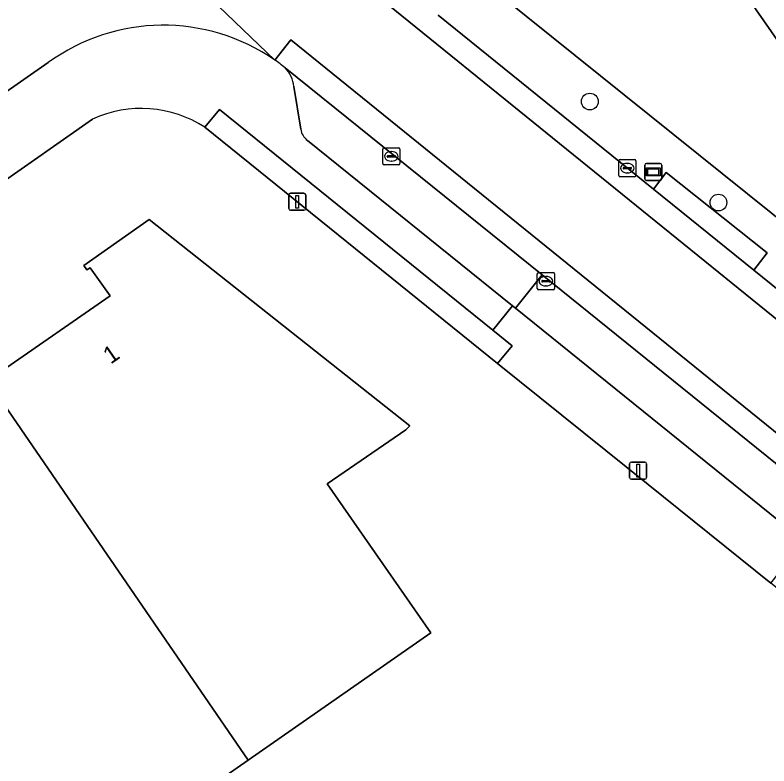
# Model space of a CAD drawing. Extents: x 156702 to 158052, y 387630 to 388992.
# Drawn here: x 157291.27 to 157335.39, y 388054.58 to 388098.51 of the extents above; entities that cross this region are included whole.
import ezdxf

# ---------------------------------------------------------------- set-up
doc = ezdxf.new("R2010")
doc.units = 0
for name, color, linetype in [('IMGEO_Berm_groen', 7, 'Continuous'), ('IMGEO_Boom', 7, 'Continuous'), ('IMGEO_Erf', 7, 'Continuous'), ('IMGEO_Groenvoorziening', 7, 'Continuous'), ('IMGEO_Hek', 7, 'Continuous'), ('IMGEO_Kolk', 7, 'Continuous'), ('IMGEO_Lichtmast', 7, 'Continuous'), ('IMGEO_Pand', 7, 'Continuous'), ('IMGEO_Pand_nummerreeks', 7, 'Continuous'), ('IMGEO_Parkeervlak_open', 7, 'Continuous'), ('IMGEO_Rijbaan_lokaal_gesloten', 7, 'Continuous'), ('IMGEO_Voetpad_open', 7, 'Continuous'), ('IMGEO_Wegwijzer', 7, 'Continuous')]:
    doc.layers.add(name, color=color, linetype=linetype)

msp = doc.modelspace()

# ---------------------------------------------------------------- linework, layer by layer
at = {"layer": 'IMGEO_Berm_groen'}
for points in [[(157354.447, 388079.064), (157355.149, 388079.934), (157353.539, 388081.22), (157354.397, 388082.311), (157353.239, 388083.252), (157350.282, 388079.607), (157345.604, 388078.857), (157309.704, 388107.668)], [(157316.025, 388098.512), (157328.627, 388088.335), (157329.374, 388089.304), (157335.28, 388084.592), (157334.514, 388083.582), (157340.899, 388078.426)]]:
    msp.add_lwpolyline(points, dxfattribs=at)
at = {"layer": 'IMGEO_Boom'}
for centre in [(157324.909, 388093.454), (157332.436, 388087.541)]:
    msp.add_circle(centre, 0.489, dxfattribs=at)
at = {"layer": 'IMGEO_Erf'}
for points in [[(157304.594, 388111.931), (157309.704, 388107.668), (157345.604, 388078.857), (157350.282, 388079.607), (157353.239, 388083.252), (157357.392, 388088.42), (157376.693, 388112.497), (157380.893, 388117.749), (157391.144, 388130.462), (157404.098, 388146.633), (157406.558, 388149.7), (157418.329, 388164.322), (157428.032, 388175.523), (157430.343, 388177.94), (157441.633, 388189.119), (157442.935, 388190.379), (157453.889, 388200.705), (157463.105, 388209.35), (157478.926, 388224.264), (157484.402, 388229.388), (157504.128, 388247.959), (157518.512, 388268.247), (157504.449, 388292.394)], [(157295.814, 388092.422), (157290.104, 388088.445), (157280.155, 388081.516), (157245.365, 388057.354), (157243.07, 388055.771), (157229.78, 388046.605), (157229.656, 388046.52), (157226.369, 388044.252), (157226.257, 388044.175), (157217.532, 388038.158), (157206.185, 388030.086), (157205.385, 388029.517), (157201.094, 388026.55), (157192.622, 388020.62), (157173.094, 388007.069), (157165.32, 388001.584), (157139.646, 387983.642), (157132.369, 387978.596), (157115.369, 387966.676)], [(157363.942, 388041.441), (157361.367, 388044.157), (157360.422, 388045.039), (157356.641, 388048.292), (157345.073, 388057.645), (157335.501, 388065.276), (157328.331, 388071.037), (157319.509, 388078.127), (157302.386, 388091.949)], [(157290.538, 388077.719), (157296.83, 388082.08), (157295.673, 388083.732), (157295.474, 388083.614), (157295.291, 388083.861), (157299.126, 388086.551), (157314.384, 388074.482), (157314.137, 388074.254), (157309.547, 388071.083), (157315.596, 388062.375), (157304.913, 388054.921), (157295.004, 388048.007)]]:
    msp.add_lwpolyline(points, dxfattribs=at)
msp.add_lwpolyline([(157351.143, 388160.273), (157367.369, 388137.046), (157375.029, 388126.081), (157374.884, 388125.98), (157371, 388123.278), (157373.931, 388119.066), (157374.291, 388118.549), (157359.447, 388108.199), (157357.92, 388110.389), (157354.876, 388108.287), (157356.429, 388106.057), (157338.379, 388093.469), (157327.058, 388109.73), (157327.201, 388109.843), (157311.351, 388132.544), (157338.607, 388151.537)], close=True, dxfattribs=at)
msp.add_arc((157298.669, 388086.199), 6.847, 57.1219, 114.6449, dxfattribs=at)
at = {"layer": 'IMGEO_Groenvoorziening'}
for points in [[(157319.233, 388080.076), (157303.23, 388092.985), (157302.386, 388091.949), (157319.509, 388078.127), (157320.37, 388079.154)], [(157328.627, 388088.335), (157334.514, 388083.582), (157335.28, 388084.592), (157329.374, 388089.304)]]:
    msp.add_lwpolyline(points, close=True, dxfattribs=at)
at = {"layer": 'IMGEO_Hek'}
msp.add_lwpolyline([(157304.594, 388111.931), (157309.704, 388107.668), (157345.604, 388078.857), (157350.282, 388079.607), (157353.239, 388083.252)], dxfattribs=at)
at = {"layer": 'IMGEO_Kolk'}
for p, q in [((157312.792, 388089.82), (157312.792, 388090.672)), ((157312.867, 388090.746), (157313.719, 388090.746)), ((157313.793, 388090.672), (157313.793, 388089.82)), ((157313.051, 388090.24), (157313.051, 388090.252)), ((157313.094, 388090.289), (157313.492, 388090.289)), ((157313.28, 388090.526), (157313.305, 388090.526)), ((157313.535, 388090.252), (157313.535, 388090.24)), ((157313.489, 388090.203), (157313.091, 388090.203)), ((157313.303, 388089.966), (157313.278, 388089.966)), ((157326.603, 388089.131), (157326.603, 388089.983)), ((157326.678, 388090.057), (157327.53, 388090.057)), ((157327.091, 388089.837), (157327.116, 388089.837)), ((157327.604, 388089.983), (157327.604, 388089.131)), ((157313.719, 388089.746), (157312.867, 388089.746)), ((157326.862, 388089.551), (157326.862, 388089.563)), ((157327.3, 388089.514), (157326.902, 388089.514)), ((157326.905, 388089.6), (157327.303, 388089.6)), ((157327.346, 388089.563), (157327.346, 388089.551)), ((157327.53, 388089.057), (157326.678, 388089.057)), ((157327.114, 388089.277), (157327.089, 388089.277)), ((157321.836, 388082.517), (157321.836, 388083.369)), ((157321.911, 388083.443), (157322.763, 388083.443)), ((157322.324, 388083.223), (157322.349, 388083.223)), ((157322.837, 388083.369), (157322.837, 388082.517)), ((157322.095, 388082.937), (157322.095, 388082.949)), ((157322.533, 388082.9), (157322.135, 388082.9)), ((157322.138, 388082.986), (157322.536, 388082.986)), ((157322.579, 388082.949), (157322.579, 388082.937)), ((157322.763, 388082.443), (157321.911, 388082.443)), ((157322.347, 388082.663), (157322.322, 388082.663))]:
    msp.add_line(p, q, dxfattribs=at)
for points in [[(157312.792, 388089.82), (157312.792, 388090.672)], [(157312.867, 388090.746), (157313.719, 388090.746)], [(157313.793, 388090.672), (157313.793, 388089.82)], [(157326.603, 388089.131), (157326.603, 388089.983)], [(157326.678, 388090.057), (157327.53, 388090.057)], [(157327.604, 388089.983), (157327.604, 388089.131)], [(157313.719, 388089.746), (157312.867, 388089.746)], [(157327.53, 388089.057), (157326.678, 388089.057)], [(157321.836, 388082.517), (157321.836, 388083.369)], [(157321.911, 388083.443), (157322.763, 388083.443)], [(157322.837, 388083.369), (157322.837, 388082.517)], [(157322.763, 388082.443), (157321.911, 388082.443)]]:
    msp.add_lwpolyline(points, dxfattribs=at)
for centre, radius, start, end in [((157312.869, 388090.67), 0.0765, 91.552, 178.448), ((157312.869, 388090.67), 0.0765, 91.552, 178.448), ((157313.717, 388090.67), 0.0765, 1.552, 88.448), ((157313.717, 388090.67), 0.0765, 1.552, 88.448), ((157313.091, 388090.249), 0.0403, 85.8775, 175.7526), ((157313.088, 388090.239), 0.0366, 178.938, 274.7102), ((157313.492, 388090.246), 0.043, 264.8664, 352.4533), ((157313.496, 388090.251), 0.0386, 1.7309, 96.639), ((157312.869, 388089.822), 0.0765, 181.552, 268.448), ((157312.869, 388089.822), 0.0765, 181.552, 268.448), ((157313.717, 388089.822), 0.0765, 271.552, 358.448), ((157313.717, 388089.822), 0.0765, 271.552, 358.448), ((157326.68, 388089.981), 0.0765, 91.552, 178.448), ((157326.68, 388089.981), 0.0765, 91.552, 178.448), ((157327.528, 388089.981), 0.0765, 1.552, 88.448), ((157327.528, 388089.981), 0.0765, 1.552, 88.448), ((157326.902, 388089.56), 0.0403, 85.8775, 175.7526), ((157326.899, 388089.55), 0.0366, 178.938, 274.7102), ((157327.303, 388089.557), 0.043, 264.8664, 352.4533), ((157327.307, 388089.562), 0.0386, 1.7309, 96.639), ((157326.68, 388089.133), 0.0765, 181.552, 268.448), ((157326.68, 388089.133), 0.0765, 181.552, 268.448), ((157327.528, 388089.133), 0.0765, 271.552, 358.448), ((157327.528, 388089.133), 0.0765, 271.552, 358.448), ((157321.913, 388083.367), 0.0765, 91.552, 178.448), ((157321.913, 388083.367), 0.0765, 91.552, 178.448), ((157322.761, 388083.367), 0.0765, 1.552, 88.448), ((157322.761, 388083.367), 0.0765, 1.552, 88.448), ((157322.135, 388082.946), 0.0403, 85.8775, 175.7526), ((157322.132, 388082.936), 0.0366, 178.938, 274.7102), ((157322.536, 388082.943), 0.043, 264.8664, 352.4533), ((157322.54, 388082.948), 0.0386, 1.7309, 96.639), ((157321.913, 388082.519), 0.0765, 181.552, 268.448), ((157321.913, 388082.519), 0.0765, 181.552, 268.448), ((157322.761, 388082.519), 0.0765, 271.552, 358.448), ((157322.761, 388082.519), 0.0765, 271.552, 358.448)]:
    msp.add_arc(centre, radius, start, end, dxfattribs=at)
for centre, major_axis, ratio, start_param, end_param in [((157313.279, 388090.246), (-0.387, 0.002), 0.722429, 4.712389, 7.853982), ((157313.304, 388090.246), (-0.39, 0.002), 0.717154, 1.570796, 4.712389), ((157327.09, 388089.557), (-0.387, 0.002), 0.722429, 4.712389, 7.853982), ((157327.115, 388089.557), (-0.39, 0.002), 0.717154, 1.570796, 4.712389), ((157322.323, 388082.943), (-0.387, 0.002), 0.722429, 4.712389, 7.853982), ((157322.348, 388082.943), (-0.39, 0.002), 0.717154, 1.570796, 4.712389)]:
    msp.add_ellipse(centre, major_axis=major_axis, ratio=ratio, start_param=start_param, end_param=end_param, dxfattribs=at)
at = {"layer": 'IMGEO_Lichtmast'}
for p, q in [((157307.39, 388088.088), (157308.18, 388088.088)), ((157308.18, 388088.088), (157307.39, 388088.088)), ((157307.29, 388087.188), (157307.29, 388087.988)), ((157307.29, 388087.988), (157307.29, 388087.188)), ((157308.28, 388087.988), (157308.28, 388087.188)), ((157308.28, 388087.188), (157308.28, 388087.988)), ((157308.18, 388087.088), (157307.39, 388087.088)), ((157307.39, 388087.088), (157308.18, 388087.088)), ((157327.239, 388071.456), (157327.239, 388072.256)), ((157327.239, 388072.256), (157327.239, 388071.456)), ((157327.339, 388072.356), (157328.129, 388072.356)), ((157328.129, 388072.356), (157327.339, 388072.356)), ((157328.229, 388072.256), (157328.229, 388071.456)), ((157328.229, 388071.456), (157328.229, 388072.256)), ((157328.129, 388071.356), (157327.339, 388071.356)), ((157327.339, 388071.356), (157328.129, 388071.356))]:
    msp.add_line(p, q, dxfattribs=at)
for points in [[(157307.71, 388087.963), (157307.86, 388087.963), (157307.86, 388087.213), (157307.71, 388087.213), (157307.71, 388087.963)], [(157327.659, 388072.231), (157327.809, 388072.231), (157327.809, 388071.481), (157327.659, 388071.481), (157327.659, 388072.231)]]:
    msp.add_lwpolyline(points, dxfattribs=at)
for centre, start, end in [((157307.39, 388087.988), 90, 180), ((157307.39, 388087.988), 90, 180), ((157308.18, 388087.988), 0, 90), ((157308.18, 388087.988), 360, 90), ((157307.39, 388087.188), 180, 270), ((157307.39, 388087.188), 180, 270), ((157308.18, 388087.188), 270, 0), ((157308.18, 388087.188), 270, 0), ((157327.339, 388072.256), 90, 180), ((157327.339, 388072.256), 90, 180), ((157328.129, 388072.256), 0, 90), ((157328.129, 388072.256), 360, 90), ((157327.339, 388071.456), 180, 270), ((157327.339, 388071.456), 180, 270), ((157328.129, 388071.456), 270, 0), ((157328.129, 388071.456), 270, 0)]:
    msp.add_arc(centre, 0.1, start, end, dxfattribs=at)
at = {"layer": 'IMGEO_Pand'}
for points in [[(157371, 388123.278), (157374.884, 388125.98), (157375.029, 388126.081), (157367.369, 388137.046), (157351.143, 388160.273), (157338.607, 388151.537), (157311.351, 388132.544), (157327.201, 388109.843), (157327.058, 388109.73), (157338.379, 388093.469), (157356.429, 388106.057), (157354.876, 388108.287), (157357.92, 388110.389), (157359.447, 388108.199), (157374.291, 388118.549), (157373.931, 388119.066)], [(157304.913, 388054.921), (157315.596, 388062.375), (157309.547, 388071.083), (157314.137, 388074.254), (157314.384, 388074.482), (157299.126, 388086.551), (157295.291, 388083.861), (157295.474, 388083.614), (157295.673, 388083.732), (157296.83, 388082.08), (157290.538, 388077.719), (157290.349, 388077.923), (157289.283, 388077.665)], [(157304.913, 388054.921), (157289.283, 388077.665), (157285.704, 388076.799), (157285.763, 388076.496), (157286.07, 388076.547), (157287, 388075.214), (157280.679, 388070.849), (157280.518, 388071.054), (157279.321, 388070.766), (157295.004, 388048.007)]]:
    msp.add_lwpolyline(points, close=True, dxfattribs=at)
at = {"layer": 'IMGEO_Parkeervlak_open'}
for points in [[(157308.387, 388091.171), (157320.382, 388081.503), (157320.551, 388081.367), (157322.115, 388083.308), (157307.076, 388095.433)], [(157307.596, 388094.333), (157307.995, 388091.832)]]:
    msp.add_lwpolyline(points, dxfattribs=at)
for centre, radius, start, end in [((157305.598, 388094.061), 2.017, 7.7451, 42.8577), ((157309.026, 388091.996), 1.044, 189.0648, 232.2745)]:
    msp.add_arc(centre, radius, start, end, dxfattribs=at)
at = {"layer": 'IMGEO_Rijbaan_lokaal_gesloten'}
for points in [[(157159.256, 388297.816), (157160.307, 388298.772), (157166.301, 388290.299), (157236.347, 388190.018), (157288.771, 388114.767), (157287.657, 388113.917), (157306.474, 388095.88), (157307.404, 388097.063), (157338.534, 388071.878), (157341.899, 388076.038), (157340.456, 388076.982), (157309.901, 388101.717)], [(157284.128, 388130.537), (157290.068, 388122.059), (157292.715, 388118.524), (157292.839, 388118.359), (157297.417, 388113.326), (157302.391, 388108.413), (157309.901, 388101.717), (157340.456, 388076.982), (157341.899, 388076.038), (157343.374, 388075.363), (157344.863, 388074.92), (157344.981, 388074.902), (157345.672, 388074.796), (157340.891, 388078.329), (157340.899, 388078.426), (157334.514, 388083.582), (157328.627, 388088.335), (157316.025, 388098.512)], [(157306.474, 388095.88), (157287.657, 388113.917)], [(157307.404, 388097.063), (157306.474, 388095.88)], [(157307.076, 388095.433), (157322.115, 388083.308), (157340.735, 388068.296), (157341.664, 388069.346), (157338.534, 388071.878), (157307.404, 388097.063)], [(157216.483, 388042.202), (157223.322, 388046.977), (157228.017, 388050.255), (157240.821, 388059.195), (157241.912, 388059.957), (157278.905, 388085.793), (157287.685, 388091.892), (157293.209, 388095.729)]]:
    msp.add_lwpolyline(points, dxfattribs=at)
for centre, radius, start, end in [((157299.948, 388086.449), 11.469, 55.318, 125.9864), ((157300.616, 388087.362), 10.338, 51.3268, 55.4835)]:
    msp.add_arc(centre, radius, start, end, dxfattribs=at)
at = {"layer": 'IMGEO_Voetpad_open'}
for points in [[(157293.209, 388095.729), (157287.685, 388091.892), (157290.104, 388088.445), (157295.814, 388092.422)], [(157307.995, 388091.832), (157307.596, 388094.333)], [(157302.386, 388091.949), (157303.23, 388092.985), (157319.233, 388080.076), (157320.382, 388081.503), (157308.387, 388091.171)]]:
    msp.add_lwpolyline(points, dxfattribs=at)
for points in [[(157322.115, 388083.308), (157320.551, 388081.367), (157339.186, 388066.318), (157340.763, 388068.274), (157340.735, 388068.296)], [(157320.551, 388081.367), (157320.382, 388081.503), (157319.233, 388080.076), (157320.37, 388079.154), (157319.509, 388078.127), (157328.331, 388071.037), (157335.501, 388065.276), (157336.327, 388066.305), (157338.064, 388064.911), (157339.186, 388066.318)]]:
    msp.add_lwpolyline(points, close=True, dxfattribs=at)
for centre, radius, start, end in [((157299.948, 388086.449), 11.469, 55.318, 125.9864), ((157300.616, 388087.362), 10.338, 51.3268, 55.4835), ((157305.598, 388094.061), 2.017, 7.7451, 42.8577), ((157298.669, 388086.199), 6.847, 57.1219, 114.6449), ((157309.026, 388091.996), 1.044, 189.0648, 232.2745)]:
    msp.add_arc(centre, radius, start, end, dxfattribs=at)
at = {"layer": 'IMGEO_Wegwijzer'}
for p, q in [((157328.228, 388089.834), (157329.018, 388089.834)), ((157329.018, 388089.834), (157328.228, 388089.834)), ((157328.128, 388088.934), (157328.128, 388089.734)), ((157328.128, 388089.734), (157328.128, 388088.934)), ((157329.118, 388089.734), (157329.118, 388088.934)), ((157329.118, 388088.934), (157329.118, 388089.734)), ((157329.018, 388088.834), (157328.228, 388088.834)), ((157328.228, 388088.834), (157329.018, 388088.834))]:
    msp.add_line(p, q, dxfattribs=at)
for points in [[(157328.229, 388089.566), (157329.017, 388089.566), (157329.017, 388089.102), (157328.229, 388089.102), (157328.229, 388089.566)], [(157328.294, 388089.501), (157328.294, 388089.167), (157328.952, 388089.167), (157328.952, 388089.501), (157328.294, 388089.501)]]:
    msp.add_lwpolyline(points, dxfattribs=at)
for centre, start, end in [((157328.228, 388089.734), 90, 180), ((157328.228, 388089.734), 90, 180), ((157329.018, 388089.734), 0, 90), ((157329.018, 388089.734), 360, 90), ((157328.228, 388088.934), 180, 270), ((157328.228, 388088.934), 180, 270), ((157329.018, 388088.934), 270, 0), ((157329.018, 388088.934), 270, 0)]:
    msp.add_arc(centre, 0.1, start, end, dxfattribs=at)

# ---------------------------------------------------------------- texts
at = {"layer": 'IMGEO_Pand_nummerreeks'}
msp.add_text('1', height=1, rotation=34.7259, dxfattribs=at).set_placement((157296.869, 388078.058))

doc.saveas('drawing.dxf')
